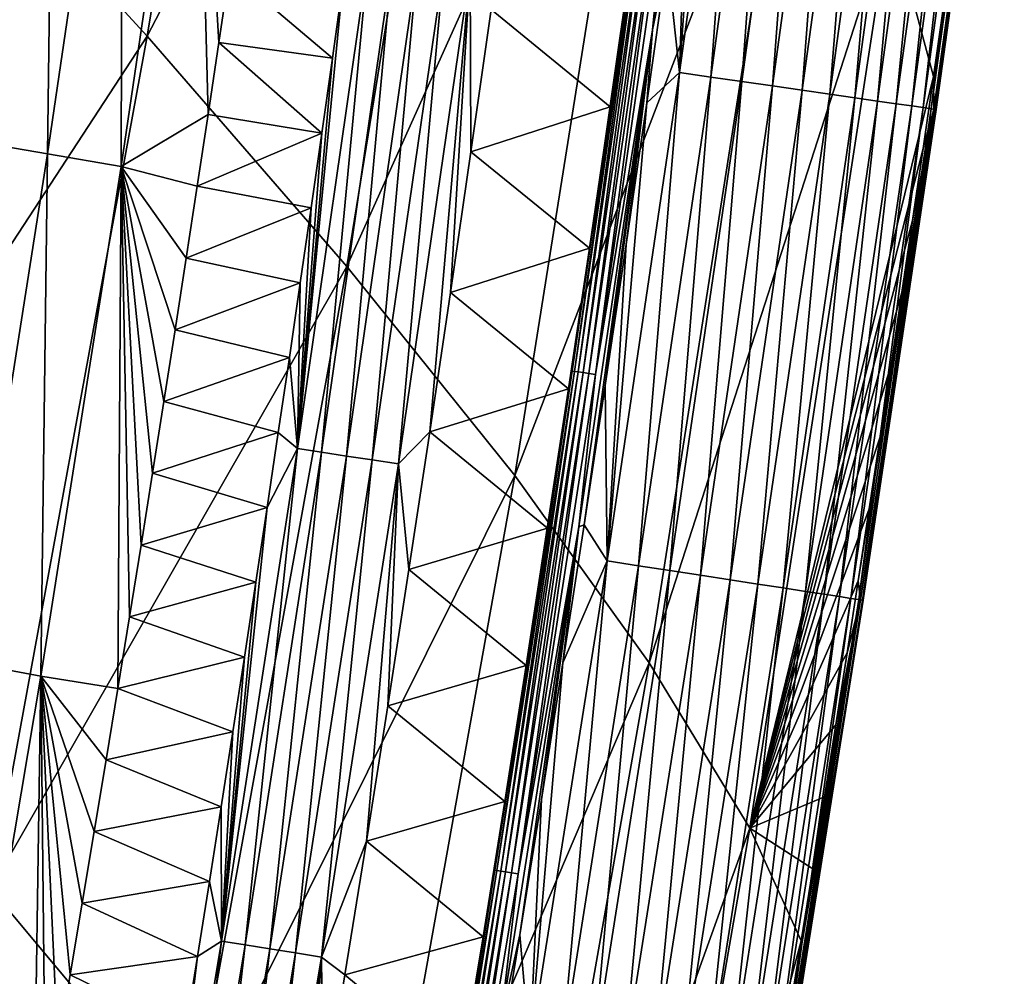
# Model space of a CAD drawing. Header units: millimetres. Extents: x -300 to 300, y -500 to 500.
# Tile 339 of 656: x 272 to 288, y -274 to -259. Entities that reach past the tile are written whole.
import ezdxf

# ---------------------------------------------------------------- set-up
doc = ezdxf.new("R2010")
doc.units = ezdxf.units.MM
doc.header["$LTSCALE"] = 81.481481
for name, color, linetype in [('19', 7, 'CONTINUOUS'), ('23', 7, 'CONTINUOUS'), ('26', 7, 'CONTINUOUS'), ('27', 7, 'CONTINUOUS'), ('29', 7, 'CONTINUOUS'), ('30', 7, 'CONTINUOUS'), ('32', 7, 'CONTINUOUS')]:
    doc.layers.add(name, color=color, linetype=linetype)

msp = doc.modelspace()

# ---------------------------------------------------------------- linework, layer by layer
at = {"layer": '19', "color": 7, "linetype": 'CONTINUOUS'}
for points in [[(274.387, -259.675, 27.736), (276.627, -246, 27.623), (270.822, -255.791, 31.642), (274.387, -259.675, 27.736)], [(274.387, -259.675, 27.736), (279.709, -249.419, 23.516), (276.627, -246, 27.623), (274.387, -259.675, 27.736)], [(277.475, -263.238, 23.614), (279.709, -249.419, 23.516), (274.387, -259.675, 27.736), (277.475, -263.238, 23.614)], [(277.475, -263.238, 23.614), (282.29, -252.532, 19.188), (279.709, -249.419, 23.516), (277.475, -263.238, 23.614)], [(280.069, -266.473, 19.27), (282.29, -252.532, 19.188), (277.475, -263.238, 23.614), (280.069, -266.473, 19.27)], [(280.069, -266.473, 19.27), (284.351, -255.33, 14.636), (282.29, -252.532, 19.188), (280.069, -266.473, 19.27)], [(282.151, -269.372, 14.697), (284.351, -255.33, 14.636), (280.069, -266.473, 19.27), (282.151, -269.372, 14.697)], [(282.151, -269.372, 14.697), (285.876, -257.805, 9.852), (284.351, -255.33, 14.636), (282.151, -269.372, 14.697)], [(268.397, -268.832, 31.773), (274.387, -259.675, 27.736), (270.822, -255.791, 31.642), (268.397, -268.832, 31.773)], [(283.704, -271.927, 9.891), (285.876, -257.805, 9.852), (282.151, -269.372, 14.697), (283.704, -271.927, 9.891)], [(285.876, -257.805, 9.852), (283.704, -271.927, 9.891), (286.545, -260.297, 6.067), (285.876, -257.805, 9.852)], [(286.705, -259.181, 6.061), (285.876, -257.805, 9.852), (286.545, -260.297, 6.067), (286.705, -259.181, 6.061)], [(271.96, -272.868, 27.854), (274.387, -259.675, 27.736), (268.397, -268.832, 31.773), (271.96, -272.868, 27.854)], [(271.96, -272.868, 27.854), (277.475, -263.238, 23.614), (274.387, -259.675, 27.736), (271.96, -272.868, 27.854)], [(286.545, -260.297, 6.067), (283.704, -271.927, 9.891), (286.384, -261.412, 6.073), (286.545, -260.297, 6.067)], [(286.384, -261.412, 6.073), (283.704, -271.927, 9.891), (286.221, -262.527, 6.079), (286.384, -261.412, 6.073)], [(286.221, -262.527, 6.079), (283.704, -271.927, 9.891), (286.056, -263.642, 6.084), (286.221, -262.527, 6.079)], [(275.053, -276.563, 23.716), (277.475, -263.238, 23.614), (271.96, -272.868, 27.854), (275.053, -276.563, 23.716)], [(275.053, -276.563, 23.716), (280.069, -266.473, 19.27), (277.475, -263.238, 23.614), (275.053, -276.563, 23.716)], [(286.056, -263.642, 6.084), (283.704, -271.927, 9.891), (285.89, -264.757, 6.09), (286.056, -263.642, 6.084)], [(285.89, -264.757, 6.09), (283.704, -271.927, 9.891), (285.722, -265.872, 6.096), (285.89, -264.757, 6.09)], [(285.722, -265.872, 6.096), (283.704, -271.927, 9.891), (285.553, -266.987, 6.102), (285.722, -265.872, 6.096)], [(277.659, -279.91, 19.354), (280.069, -266.473, 19.27), (275.053, -276.563, 23.716), (277.659, -279.91, 19.354)], [(277.659, -279.91, 19.354), (282.151, -269.372, 14.697), (280.069, -266.473, 19.27), (277.659, -279.91, 19.354)], [(285.553, -266.987, 6.102), (283.704, -271.927, 9.891), (285.382, -268.101, 6.108), (285.553, -266.987, 6.102)], [(285.382, -268.101, 6.108), (283.704, -271.927, 9.891), (285.209, -269.215, 6.114), (285.382, -268.101, 6.108)], [(285.209, -269.215, 6.114), (283.704, -271.927, 9.891), (285.034, -270.329, 6.12), (285.209, -269.215, 6.114)], [(279.761, -282.899, 14.761), (282.151, -269.372, 14.697), (277.659, -279.91, 19.354), (279.761, -282.899, 14.761)], [(279.761, -282.899, 14.761), (283.704, -271.927, 9.891), (282.151, -269.372, 14.697), (279.761, -282.899, 14.761)], [(285.034, -270.329, 6.12), (283.704, -271.927, 9.891), (284.858, -271.443, 6.126), (285.034, -270.329, 6.12)], [(284.858, -271.443, 6.126), (283.704, -271.927, 9.891), (284.68, -272.557, 6.132), (284.858, -271.443, 6.126)], [(281.342, -285.523, 9.932), (283.704, -271.927, 9.891), (279.761, -282.899, 14.761), (281.342, -285.523, 9.932)], [(283.704, -271.927, 9.891), (281.342, -285.523, 9.932), (284.501, -273.671, 6.138), (283.704, -271.927, 9.891)], [(284.68, -272.557, 6.132), (283.704, -271.927, 9.891), (284.501, -273.671, 6.138), (284.68, -272.557, 6.132)], [(269.342, -285.586, 27.976), (275.053, -276.563, 23.716), (271.96, -272.868, 27.854), (269.342, -285.586, 27.976)], [(284.501, -273.671, 6.138), (281.342, -285.523, 9.932), (284.319, -274.784, 6.144), (284.501, -273.671, 6.138)]]:
    msp.add_3dface(points, dxfattribs=at)
at = {"layer": '23', "color": 7, "linetype": 'CONTINUOUS'}
for points in [[(275.493, -259.775, 2.512), (275.658, -258.663, 2.509), (277.25, -260.014, 1.245), (275.493, -259.775, 2.512)], [(277.25, -260.014, 1.245), (275.658, -258.663, 2.509), (277.412, -258.855, 1.247), (277.25, -260.014, 1.245)], [(275.326, -260.886, 2.516), (275.493, -259.775, 2.512), (277.086, -261.173, 1.244), (275.326, -260.886, 2.516)], [(277.086, -261.173, 1.244), (275.493, -259.775, 2.512), (277.25, -260.014, 1.245), (277.086, -261.173, 1.244)], [(275.158, -261.997, 2.519), (275.326, -260.886, 2.516), (277.086, -261.173, 1.244), (275.158, -261.997, 2.519)], [(276.921, -262.331, 1.242), (275.158, -261.997, 2.519), (277.086, -261.173, 1.244), (276.921, -262.331, 1.242)], [(274.988, -263.107, 2.522), (275.158, -261.997, 2.519), (276.921, -262.331, 1.242), (274.988, -263.107, 2.522)], [(276.753, -263.49, 1.24), (274.988, -263.107, 2.522), (276.921, -262.331, 1.242), (276.753, -263.49, 1.24)], [(274.816, -264.218, 2.526), (274.988, -263.107, 2.522), (276.753, -263.49, 1.24), (274.816, -264.218, 2.526)], [(276.584, -264.648, 1.239), (274.816, -264.218, 2.526), (276.753, -263.49, 1.24), (276.584, -264.648, 1.239)], [(274.643, -265.328, 2.529), (274.816, -264.218, 2.526), (276.584, -264.648, 1.239), (274.643, -265.328, 2.529)], [(276.413, -265.807, 1.237), (274.643, -265.328, 2.529), (276.584, -264.648, 1.239), (276.413, -265.807, 1.237)], [(274.468, -266.437, 2.532), (274.643, -265.328, 2.529), (276.413, -265.807, 1.237), (274.468, -266.437, 2.532)], [(276.24, -266.965, 1.235), (274.468, -266.437, 2.532), (276.413, -265.807, 1.237), (276.24, -266.965, 1.235)], [(274.291, -267.547, 2.535), (274.468, -266.437, 2.532), (276.24, -266.965, 1.235), (274.291, -267.547, 2.535)], [(276.066, -268.123, 1.233), (274.291, -267.547, 2.535), (276.24, -266.965, 1.235), (276.066, -268.123, 1.233)], [(274.113, -268.656, 2.538), (274.291, -267.547, 2.535), (276.066, -268.123, 1.233), (274.113, -268.656, 2.538)], [(275.889, -269.281, 1.232), (274.113, -268.656, 2.538), (276.066, -268.123, 1.233), (275.889, -269.281, 1.232)], [(273.932, -269.765, 2.542), (274.113, -268.656, 2.538), (275.889, -269.281, 1.232), (273.932, -269.765, 2.542)], [(275.711, -270.439, 1.23), (273.932, -269.765, 2.542), (275.889, -269.281, 1.232), (275.711, -270.439, 1.23)], [(273.75, -270.873, 2.545), (273.932, -269.765, 2.542), (275.711, -270.439, 1.23), (273.75, -270.873, 2.545)], [(275.531, -271.597, 1.228), (273.75, -270.873, 2.545), (275.711, -270.439, 1.23), (275.531, -271.597, 1.228)], [(273.567, -271.981, 2.548), (273.75, -270.873, 2.545), (275.531, -271.597, 1.228), (273.567, -271.981, 2.548)], [(275.348, -272.755, 1.226), (273.567, -271.981, 2.548), (275.531, -271.597, 1.228), (275.348, -272.755, 1.226)], [(273.381, -273.089, 2.551), (273.567, -271.981, 2.548), (275.348, -272.755, 1.226), (273.381, -273.089, 2.551)], [(275.164, -273.913, 1.225), (273.381, -273.089, 2.551), (275.348, -272.755, 1.226), (275.164, -273.913, 1.225)], [(273.194, -274.197, 2.555), (273.381, -273.089, 2.551), (275.164, -273.913, 1.225), (273.194, -274.197, 2.555)], [(274.978, -275.07, 1.223), (273.194, -274.197, 2.555), (275.164, -273.913, 1.225), (274.978, -275.07, 1.223)], [(273.005, -275.304, 2.558), (273.194, -274.197, 2.555), (274.978, -275.07, 1.223), (273.005, -275.304, 2.558)]]:
    msp.add_3dface(points, dxfattribs=at)
at = {"layer": '26', "color": 7, "linetype": 'CONTINUOUS'}
for points in [[(272.947, -253.433, 5.633), (271.787, -261.314, 5.624), (271.981, -253.273, 6.857), (272.947, -253.433, 5.633)], [(272.947, -253.433, 5.633), (272.845, -261.497, 4.492), (271.787, -261.314, 5.624), (272.947, -253.433, 5.633)], [(274.005, -253.605, 4.49), (272.845, -261.497, 4.492), (272.947, -253.433, 5.633), (274.005, -253.605, 4.49)], [(274.005, -253.605, 4.49), (273.983, -261.693, 3.45), (272.845, -261.497, 4.492), (274.005, -253.605, 4.49)], [(275.145, -253.789, 3.437), (273.983, -261.693, 3.45), (274.005, -253.605, 4.49), (275.145, -253.789, 3.437)], [(275.145, -253.789, 3.437), (275.326, -260.886, 2.516), (273.983, -261.693, 3.45), (275.145, -253.789, 3.437)], [(275.658, -258.663, 2.509), (275.493, -259.775, 2.512), (275.145, -253.789, 3.437), (275.658, -258.663, 2.509)], [(275.493, -259.775, 2.512), (275.326, -260.886, 2.516), (275.145, -253.789, 3.437), (275.493, -259.775, 2.512)], [(275.326, -260.886, 2.516), (275.158, -261.997, 2.519), (273.983, -261.693, 3.45), (275.326, -260.886, 2.516)], [(272.845, -261.497, 4.492), (271.605, -269.366, 4.492), (271.787, -261.314, 5.624), (272.845, -261.497, 4.492)], [(272.845, -261.497, 4.492), (272.742, -269.575, 3.462), (271.605, -269.366, 4.492), (272.845, -261.497, 4.492)], [(273.983, -261.693, 3.45), (272.742, -269.575, 3.462), (272.845, -261.497, 4.492), (273.983, -261.693, 3.45)], [(273.983, -261.693, 3.45), (273.932, -269.765, 2.542), (272.742, -269.575, 3.462), (273.983, -261.693, 3.45)], [(274.113, -268.656, 2.538), (273.932, -269.765, 2.542), (273.983, -261.693, 3.45), (274.113, -268.656, 2.538)], [(275.158, -261.997, 2.519), (274.988, -263.107, 2.522), (273.983, -261.693, 3.45), (275.158, -261.997, 2.519)], [(274.988, -263.107, 2.522), (274.816, -264.218, 2.526), (273.983, -261.693, 3.45), (274.988, -263.107, 2.522)], [(274.816, -264.218, 2.526), (274.643, -265.328, 2.529), (273.983, -261.693, 3.45), (274.816, -264.218, 2.526)], [(274.643, -265.328, 2.529), (274.468, -266.437, 2.532), (273.983, -261.693, 3.45), (274.643, -265.328, 2.529)], [(274.468, -266.437, 2.532), (274.291, -267.547, 2.535), (273.983, -261.693, 3.45), (274.468, -266.437, 2.532)], [(274.291, -267.547, 2.535), (274.113, -268.656, 2.538), (273.983, -261.693, 3.45), (274.291, -267.547, 2.535)], [(272.742, -269.575, 3.462), (271.413, -277.431, 3.473), (271.605, -269.366, 4.492), (272.742, -269.575, 3.462)], [(272.742, -269.575, 3.462), (272.621, -277.517, 2.564), (271.413, -277.431, 3.473), (272.742, -269.575, 3.462)], [(272.814, -276.41, 2.561), (272.621, -277.517, 2.564), (272.742, -269.575, 3.462), (272.814, -276.41, 2.561)], [(273.932, -269.765, 2.542), (273.75, -270.873, 2.545), (272.742, -269.575, 3.462), (273.932, -269.765, 2.542)], [(273.75, -270.873, 2.545), (273.567, -271.981, 2.548), (272.742, -269.575, 3.462), (273.75, -270.873, 2.545)], [(273.567, -271.981, 2.548), (273.381, -273.089, 2.551), (272.742, -269.575, 3.462), (273.567, -271.981, 2.548)], [(273.381, -273.089, 2.551), (273.194, -274.197, 2.555), (272.742, -269.575, 3.462), (273.381, -273.089, 2.551)], [(273.194, -274.197, 2.555), (273.005, -275.304, 2.558), (272.742, -269.575, 3.462), (273.194, -274.197, 2.555)], [(273.005, -275.304, 2.558), (272.814, -276.41, 2.561), (272.742, -269.575, 3.462), (273.005, -275.304, 2.558)]]:
    msp.add_3dface(points, dxfattribs=at)
at = {"layer": '27', "color": 7, "linetype": 'CONTINUOUS'}
for points in [[(282.617, -260.238, 0.099), (283.06, -253.929, 0.031), (283.663, -252.678, 0.098), (282.617, -260.238, 0.099)], [(282.617, -260.238, 0.099), (283.663, -252.678, 0.098), (283.101, -260.308, 0.223), (282.617, -260.238, 0.099)], [(283.101, -260.308, 0.223), (283.663, -252.678, 0.098), (284.145, -252.743, 0.221), (283.101, -260.308, 0.223)], [(283.101, -260.308, 0.223), (284.145, -252.743, 0.221), (283.584, -260.377, 0.402), (283.101, -260.308, 0.223)], [(283.584, -260.377, 0.402), (284.145, -252.743, 0.221), (284.627, -252.808, 0.399), (283.584, -260.377, 0.402)], [(283.584, -260.377, 0.402), (284.627, -252.808, 0.399), (284.058, -260.445, 0.638), (283.584, -260.377, 0.402)], [(284.058, -260.445, 0.638), (284.627, -252.808, 0.399), (285.1, -252.871, 0.633), (284.058, -260.445, 0.638)], [(284.058, -260.445, 0.638), (285.1, -252.871, 0.633), (284.514, -260.511, 0.93), (284.058, -260.445, 0.638)], [(284.514, -260.511, 0.93), (285.1, -252.871, 0.633), (285.555, -252.932, 0.923), (284.514, -260.511, 0.93)], [(284.514, -260.511, 0.93), (285.555, -252.932, 0.923), (284.942, -260.572, 1.276), (284.514, -260.511, 0.93)], [(284.942, -260.572, 1.276), (285.555, -252.932, 0.923), (285.982, -252.99, 1.266), (284.942, -260.572, 1.276)], [(284.942, -260.572, 1.276), (285.982, -252.99, 1.266), (285.332, -260.628, 1.672), (284.942, -260.572, 1.276)], [(285.332, -260.628, 1.672), (285.982, -252.99, 1.266), (286.372, -253.042, 1.658), (285.332, -260.628, 1.672)], [(285.332, -260.628, 1.672), (286.372, -253.042, 1.658), (285.678, -260.678, 2.11), (285.332, -260.628, 1.672)], [(285.678, -260.678, 2.11), (286.372, -253.042, 1.658), (286.718, -253.088, 2.093), (285.678, -260.678, 2.11)], [(285.678, -260.678, 2.11), (286.718, -253.088, 2.093), (285.971, -260.72, 2.583), (285.678, -260.678, 2.11)], [(285.971, -260.72, 2.583), (286.718, -253.088, 2.093), (287.013, -253.128, 2.562), (285.971, -260.72, 2.583)], [(285.971, -260.72, 2.583), (287.013, -253.128, 2.562), (286.209, -260.754, 3.081), (285.971, -260.72, 2.583)], [(286.209, -260.754, 3.081), (287.013, -253.128, 2.562), (287.252, -253.16, 3.056), (286.209, -260.754, 3.081)], [(286.209, -260.754, 3.081), (287.252, -253.16, 3.056), (286.388, -260.78, 3.594), (286.209, -260.754, 3.081)], [(286.388, -260.78, 3.594), (287.252, -253.16, 3.056), (287.434, -253.184, 3.566), (286.388, -260.78, 3.594)], [(286.388, -260.78, 3.594), (287.434, -253.184, 3.566), (286.51, -260.797, 4.113), (286.388, -260.78, 3.594)], [(286.51, -260.797, 4.113), (287.434, -253.184, 3.566), (287.558, -253.201, 4.081), (286.51, -260.797, 4.113)], [(286.51, -260.797, 4.113), (287.558, -253.201, 4.081), (286.574, -260.806, 4.627), (286.51, -260.797, 4.113)], [(286.705, -259.181, 6.061), (286.545, -260.297, 6.067), (287.609, -253.208, 5.575), (286.705, -259.181, 6.061)], [(287.609, -253.208, 5.575), (286.545, -260.297, 6.067), (286.551, -260.803, 5.613), (287.609, -253.208, 5.575)], [(287.609, -253.208, 5.575), (286.551, -260.803, 5.613), (287.641, -253.212, 5.093), (287.609, -253.208, 5.575)], [(286.551, -260.803, 5.613), (286.587, -260.808, 5.13), (287.641, -253.212, 5.093), (286.551, -260.803, 5.613)], [(286.574, -260.806, 4.627), (287.558, -253.201, 4.081), (287.626, -253.21, 4.593), (286.574, -260.806, 4.627)], [(286.574, -260.806, 4.627), (287.626, -253.21, 4.593), (286.587, -260.808, 5.13), (286.574, -260.806, 4.627)], [(286.587, -260.808, 5.13), (287.626, -253.21, 4.593), (287.641, -253.212, 5.093), (286.587, -260.808, 5.13)], [(282.745, -256.227, 0.031), (283.06, -253.929, 0.031), (282.617, -260.238, 0.099), (282.745, -256.227, 0.031)], [(282.429, -258.485, 0.031), (282.745, -256.227, 0.031), (282.617, -260.238, 0.099), (282.429, -258.485, 0.031)], [(282.112, -260.704, 0.031), (282.429, -258.485, 0.031), (282.617, -260.238, 0.099), (282.112, -260.704, 0.031)], [(281.5, -267.793, 0.099), (282.112, -260.704, 0.031), (282.617, -260.238, 0.099), (281.5, -267.793, 0.099)], [(281.5, -267.793, 0.099), (282.617, -260.238, 0.099), (281.984, -267.868, 0.225), (281.5, -267.793, 0.099)], [(281.984, -267.868, 0.225), (282.617, -260.238, 0.099), (283.101, -260.308, 0.223), (281.984, -267.868, 0.225)], [(281.984, -267.868, 0.225), (283.101, -260.308, 0.223), (282.469, -267.942, 0.406), (281.984, -267.868, 0.225)], [(282.469, -267.942, 0.406), (283.101, -260.308, 0.223), (283.584, -260.377, 0.402), (282.469, -267.942, 0.406)], [(282.469, -267.942, 0.406), (283.584, -260.377, 0.402), (282.944, -268.015, 0.643), (282.469, -267.942, 0.406)], [(282.944, -268.015, 0.643), (283.584, -260.377, 0.402), (284.058, -260.445, 0.638), (282.944, -268.015, 0.643)], [(286.545, -260.297, 6.067), (286.384, -261.412, 6.073), (286.551, -260.803, 5.613), (286.545, -260.297, 6.067)], [(282.944, -268.015, 0.643), (284.058, -260.445, 0.638), (283.401, -268.085, 0.938), (282.944, -268.015, 0.643)], [(283.401, -268.085, 0.938), (284.058, -260.445, 0.638), (284.514, -260.511, 0.93), (283.401, -268.085, 0.938)], [(283.401, -268.085, 0.938), (284.514, -260.511, 0.93), (283.829, -268.151, 1.287), (283.401, -268.085, 0.938)], [(283.829, -268.151, 1.287), (284.514, -260.511, 0.93), (284.942, -260.572, 1.276), (283.829, -268.151, 1.287)], [(281.793, -262.899, 0.031), (282.112, -260.704, 0.031), (281.5, -267.793, 0.099), (281.793, -262.899, 0.031)], [(283.829, -268.151, 1.287), (284.942, -260.572, 1.276), (284.22, -268.211, 1.686), (283.829, -268.151, 1.287)], [(284.22, -268.211, 1.686), (284.942, -260.572, 1.276), (285.332, -260.628, 1.672), (284.22, -268.211, 1.686)], [(284.22, -268.211, 1.686), (285.332, -260.628, 1.672), (284.565, -268.264, 2.128), (284.22, -268.211, 1.686)], [(284.565, -268.264, 2.128), (285.332, -260.628, 1.672), (285.678, -260.678, 2.11), (284.565, -268.264, 2.128)], [(284.565, -268.264, 2.128), (285.678, -260.678, 2.11), (284.857, -268.309, 2.605), (284.565, -268.264, 2.128)], [(284.857, -268.309, 2.605), (285.678, -260.678, 2.11), (285.971, -260.72, 2.583), (284.857, -268.309, 2.605)], [(284.857, -268.309, 2.605), (285.971, -260.72, 2.583), (285.093, -268.345, 3.107), (284.857, -268.309, 2.605)], [(285.093, -268.345, 3.107), (285.971, -260.72, 2.583), (286.209, -260.754, 3.081), (285.093, -268.345, 3.107)], [(285.093, -268.345, 3.107), (286.209, -260.754, 3.081), (285.27, -268.372, 3.624), (285.093, -268.345, 3.107)], [(285.27, -268.372, 3.624), (286.209, -260.754, 3.081), (286.388, -260.78, 3.594), (285.27, -268.372, 3.624)], [(285.27, -268.372, 3.624), (286.388, -260.78, 3.594), (285.389, -268.39, 4.145), (285.27, -268.372, 3.624)], [(285.553, -266.987, 6.102), (285.382, -268.101, 6.108), (286.551, -260.803, 5.613), (285.553, -266.987, 6.102)], [(286.551, -260.803, 5.613), (285.382, -268.101, 6.108), (285.419, -268.395, 5.652), (286.551, -260.803, 5.613)], [(285.389, -268.39, 4.145), (286.388, -260.78, 3.594), (286.51, -260.797, 4.113), (285.389, -268.39, 4.145)], [(285.389, -268.39, 4.145), (286.51, -260.797, 4.113), (285.45, -268.4, 4.663), (285.389, -268.39, 4.145)], [(286.551, -260.803, 5.613), (285.419, -268.395, 5.652), (286.587, -260.808, 5.13), (286.551, -260.803, 5.613)], [(285.419, -268.395, 5.652), (285.459, -268.401, 5.167), (286.587, -260.808, 5.13), (285.419, -268.395, 5.652)], [(285.45, -268.4, 4.663), (286.51, -260.797, 4.113), (286.574, -260.806, 4.627), (285.45, -268.4, 4.663)], [(285.45, -268.4, 4.663), (286.574, -260.806, 4.627), (285.459, -268.401, 5.167), (285.45, -268.4, 4.663)], [(285.459, -268.401, 5.167), (286.574, -260.806, 4.627), (286.587, -260.808, 5.13), (285.459, -268.401, 5.167)], [(285.722, -265.872, 6.096), (285.553, -266.987, 6.102), (286.551, -260.803, 5.613), (285.722, -265.872, 6.096)], [(285.89, -264.757, 6.09), (285.722, -265.872, 6.096), (286.551, -260.803, 5.613), (285.89, -264.757, 6.09)], [(286.056, -263.642, 6.084), (285.89, -264.757, 6.09), (286.551, -260.803, 5.613), (286.056, -263.642, 6.084)], [(286.221, -262.527, 6.079), (286.056, -263.642, 6.084), (286.551, -260.803, 5.613), (286.221, -262.527, 6.079)], [(286.384, -261.412, 6.073), (286.221, -262.527, 6.079), (286.551, -260.803, 5.613), (286.384, -261.412, 6.073)], [(281.47, -265.077, 0.031), (281.793, -262.899, 0.031), (281.5, -267.793, 0.099), (281.47, -265.077, 0.031)], [(281.143, -267.233, 0.031), (281.47, -265.077, 0.031), (281.5, -267.793, 0.099), (281.143, -267.233, 0.031)], [(280.814, -269.368, 0.031), (281.143, -267.233, 0.031), (281.5, -267.793, 0.099), (280.814, -269.368, 0.031)], [(280.305, -275.342, 0.1), (280.814, -269.368, 0.031), (281.5, -267.793, 0.099), (280.305, -275.342, 0.1)], [(280.305, -275.342, 0.1), (281.5, -267.793, 0.099), (280.791, -275.422, 0.227), (280.305, -275.342, 0.1)], [(280.791, -275.422, 0.227), (281.5, -267.793, 0.099), (281.984, -267.868, 0.225), (280.791, -275.422, 0.227)], [(280.791, -275.422, 0.227), (281.984, -267.868, 0.225), (281.276, -275.502, 0.409), (280.791, -275.422, 0.227)], [(281.276, -275.502, 0.409), (281.984, -267.868, 0.225), (282.469, -267.942, 0.406), (281.276, -275.502, 0.409)], [(281.276, -275.502, 0.409), (282.469, -267.942, 0.406), (281.753, -275.58, 0.649), (281.276, -275.502, 0.409)], [(281.753, -275.58, 0.649), (282.469, -267.942, 0.406), (282.944, -268.015, 0.643), (281.753, -275.58, 0.649)], [(281.753, -275.58, 0.649), (282.944, -268.015, 0.643), (282.21, -275.655, 0.946), (281.753, -275.58, 0.649)], [(282.21, -275.655, 0.946), (282.944, -268.015, 0.643), (283.401, -268.085, 0.938), (282.21, -275.655, 0.946)], [(282.21, -275.655, 0.946), (283.401, -268.085, 0.938), (282.639, -275.725, 1.298), (282.21, -275.655, 0.946)], [(282.639, -275.725, 1.298), (283.401, -268.085, 0.938), (283.829, -268.151, 1.287), (282.639, -275.725, 1.298)], [(282.639, -275.725, 1.298), (283.829, -268.151, 1.287), (283.03, -275.79, 1.701), (282.639, -275.725, 1.298)], [(283.03, -275.79, 1.701), (283.829, -268.151, 1.287), (284.22, -268.211, 1.686), (283.03, -275.79, 1.701)], [(285.382, -268.101, 6.108), (285.209, -269.215, 6.114), (285.419, -268.395, 5.652), (285.382, -268.101, 6.108)], [(283.03, -275.79, 1.701), (284.22, -268.211, 1.686), (283.374, -275.846, 2.147), (283.03, -275.79, 1.701)], [(283.374, -275.846, 2.147), (284.22, -268.211, 1.686), (284.565, -268.264, 2.128), (283.374, -275.846, 2.147)], [(283.374, -275.846, 2.147), (284.565, -268.264, 2.128), (283.665, -275.894, 2.628), (283.374, -275.846, 2.147)], [(283.665, -275.894, 2.628), (284.565, -268.264, 2.128), (284.857, -268.309, 2.605), (283.665, -275.894, 2.628)], [(283.665, -275.894, 2.628), (284.857, -268.309, 2.605), (283.899, -275.932, 3.133), (283.665, -275.894, 2.628)], [(283.899, -275.932, 3.133), (284.857, -268.309, 2.605), (285.093, -268.345, 3.107), (283.899, -275.932, 3.133)], [(283.899, -275.932, 3.133), (285.093, -268.345, 3.107), (284.074, -275.961, 3.654), (283.899, -275.932, 3.133)], [(284.074, -275.961, 3.654), (285.093, -268.345, 3.107), (285.27, -268.372, 3.624), (284.074, -275.961, 3.654)], [(284.074, -275.961, 3.654), (285.27, -268.372, 3.624), (284.189, -275.98, 4.179), (284.074, -275.961, 3.654)], [(284.319, -274.784, 6.144), (284.136, -275.897, 6.15), (285.419, -268.395, 5.652), (284.319, -274.784, 6.144)], [(285.419, -268.395, 5.652), (284.136, -275.897, 6.15), (284.209, -275.983, 5.692), (285.419, -268.395, 5.652)], [(284.189, -275.98, 4.179), (285.27, -268.372, 3.624), (285.389, -268.39, 4.145), (284.189, -275.98, 4.179)], [(284.189, -275.98, 4.179), (285.389, -268.39, 4.145), (284.247, -275.989, 4.699), (284.189, -275.98, 4.179)], [(285.419, -268.395, 5.652), (284.209, -275.983, 5.692), (285.459, -268.401, 5.167), (285.419, -268.395, 5.652)], [(284.209, -275.983, 5.692), (284.252, -275.99, 5.206), (285.459, -268.401, 5.167), (284.209, -275.983, 5.692)], [(284.247, -275.989, 4.699), (285.389, -268.39, 4.145), (285.45, -268.4, 4.663), (284.247, -275.989, 4.699)], [(284.247, -275.989, 4.699), (285.45, -268.4, 4.663), (284.252, -275.99, 5.206), (284.247, -275.989, 4.699)], [(284.252, -275.99, 5.206), (285.45, -268.4, 4.663), (285.459, -268.401, 5.167), (284.252, -275.99, 5.206)], [(284.501, -273.671, 6.138), (284.319, -274.784, 6.144), (285.419, -268.395, 5.652), (284.501, -273.671, 6.138)], [(284.68, -272.557, 6.132), (284.501, -273.671, 6.138), (285.419, -268.395, 5.652), (284.68, -272.557, 6.132)], [(284.858, -271.443, 6.126), (284.68, -272.557, 6.132), (285.419, -268.395, 5.652), (284.858, -271.443, 6.126)], [(285.034, -270.329, 6.12), (284.858, -271.443, 6.126), (285.419, -268.395, 5.652), (285.034, -270.329, 6.12)], [(285.209, -269.215, 6.114), (285.034, -270.329, 6.12), (285.419, -268.395, 5.652), (285.209, -269.215, 6.114)], [(280.482, -271.482, 0.031), (280.814, -269.368, 0.031), (280.305, -275.342, 0.1), (280.482, -271.482, 0.031)], [(280.146, -273.576, 0.031), (280.482, -271.482, 0.031), (280.305, -275.342, 0.1), (280.146, -273.576, 0.031)], [(279.807, -275.65, 0.031), (280.146, -273.576, 0.031), (280.305, -275.342, 0.1), (279.807, -275.65, 0.031)]]:
    msp.add_3dface(points, dxfattribs=at)
at = {"layer": '29', "color": 7, "linetype": 'CONTINUOUS'}
for points in [[(281.543, -260.766, 0.5), (279.706, -259.264, 0.5), (281.859, -258.551, 0.5), (281.543, -260.766, 0.5)], [(279.392, -261.463, 0.5), (279.706, -259.264, 0.5), (281.543, -260.766, 0.5), (279.392, -261.463, 0.5)], [(281.224, -262.956, 0.5), (279.392, -261.463, 0.5), (281.543, -260.766, 0.5), (281.224, -262.956, 0.5)], [(279.075, -263.64, 0.5), (279.392, -261.463, 0.5), (281.224, -262.956, 0.5), (279.075, -263.64, 0.5)], [(280.9, -265.133, 0.5), (279.075, -263.64, 0.5), (281.224, -262.956, 0.5), (280.9, -265.133, 0.5)], [(278.754, -265.794, 0.5), (279.075, -263.64, 0.5), (280.9, -265.133, 0.5), (278.754, -265.794, 0.5)], [(280.574, -267.288, 0.5), (278.754, -265.794, 0.5), (280.9, -265.133, 0.5), (280.574, -267.288, 0.5)], [(278.431, -267.926, 0.5), (278.754, -265.794, 0.5), (280.574, -267.288, 0.5), (278.431, -267.926, 0.5)], [(280.245, -269.412, 0.5), (278.431, -267.926, 0.5), (280.574, -267.288, 0.5), (280.245, -269.412, 0.5)], [(278.105, -270.037, 0.5), (278.431, -267.926, 0.5), (280.245, -269.412, 0.5), (278.105, -270.037, 0.5)], [(279.914, -271.517, 0.5), (278.105, -270.037, 0.5), (280.245, -269.412, 0.5), (279.914, -271.517, 0.5)], [(277.776, -272.127, 0.5), (278.105, -270.037, 0.5), (279.914, -271.517, 0.5), (277.776, -272.127, 0.5)], [(279.579, -273.608, 0.5), (277.776, -272.127, 0.5), (279.914, -271.517, 0.5), (279.579, -273.608, 0.5)], [(277.444, -274.197, 0.5), (277.776, -272.127, 0.5), (279.579, -273.608, 0.5), (277.444, -274.197, 0.5)], [(279.239, -275.687, 0.5), (277.444, -274.197, 0.5), (279.579, -273.608, 0.5), (279.239, -275.687, 0.5)], [(277.108, -276.248, 0.5), (277.444, -274.197, 0.5), (279.239, -275.687, 0.5), (277.108, -276.248, 0.5)]]:
    msp.add_3dface(points, dxfattribs=at)
at = {"layer": '30', "color": 7, "linetype": 'CONTINUOUS'}
for points in [[(282.429, -258.485, 0.031), (282.199, -259.575, 0.028), (283.262, -251.874, 0.028), (282.429, -258.485, 0.031)], [(282.199, -259.575, 0.028), (282.437, -257.172, 0.042), (283.262, -251.874, 0.028), (282.199, -259.575, 0.028)], [(280.957, -264.855, 0.404), (281.859, -258.551, 0.5), (282.075, -257.122, 0.404), (280.957, -264.855, 0.404)], [(280.957, -264.855, 0.404), (282.075, -257.122, 0.404), (280.992, -264.86, 0.307), (280.957, -264.855, 0.404)], [(280.992, -264.86, 0.307), (282.075, -257.122, 0.404), (282.111, -257.126, 0.307), (280.992, -264.86, 0.307)], [(280.992, -264.86, 0.307), (282.111, -257.126, 0.307), (281.049, -264.869, 0.216), (280.992, -264.86, 0.307)], [(281.049, -264.869, 0.216), (282.111, -257.126, 0.307), (282.168, -257.134, 0.216), (281.049, -264.869, 0.216)], [(281.049, -264.869, 0.216), (282.168, -257.134, 0.216), (281.126, -264.88, 0.138), (281.049, -264.869, 0.216)], [(281.126, -264.88, 0.138), (282.168, -257.134, 0.216), (282.245, -257.145, 0.138), (281.126, -264.88, 0.138)], [(281.126, -264.88, 0.138), (282.245, -257.145, 0.138), (281.218, -264.894, 0.079), (281.126, -264.88, 0.138)], [(281.218, -264.894, 0.079), (282.245, -257.145, 0.138), (282.337, -257.158, 0.079), (281.218, -264.894, 0.079)], [(281.218, -264.894, 0.079), (282.337, -257.158, 0.079), (281.318, -264.909, 0.042), (281.218, -264.894, 0.079)], [(281.318, -264.909, 0.042), (282.337, -257.158, 0.079), (282.437, -257.172, 0.042), (281.318, -264.909, 0.042)], [(281.318, -264.909, 0.042), (282.437, -257.172, 0.042), (282.199, -259.575, 0.028), (281.318, -264.909, 0.042)], [(281.543, -260.766, 0.5), (281.859, -258.551, 0.5), (280.957, -264.855, 0.404), (281.543, -260.766, 0.5)], [(282.429, -258.485, 0.031), (282.112, -260.704, 0.031), (282.199, -259.575, 0.028), (282.429, -258.485, 0.031)], [(281.143, -267.233, 0.031), (281.063, -267.265, 0.028), (282.199, -259.575, 0.028), (281.143, -267.233, 0.031)], [(281.063, -267.265, 0.028), (281.318, -264.909, 0.042), (282.199, -259.575, 0.028), (281.063, -267.265, 0.028)], [(281.47, -265.077, 0.031), (281.143, -267.233, 0.031), (282.199, -259.575, 0.028), (281.47, -265.077, 0.031)], [(281.793, -262.899, 0.031), (281.47, -265.077, 0.031), (282.199, -259.575, 0.028), (281.793, -262.899, 0.031)], [(282.112, -260.704, 0.031), (281.793, -262.899, 0.031), (282.199, -259.575, 0.028), (282.112, -260.704, 0.031)], [(281.224, -262.956, 0.5), (281.543, -260.766, 0.5), (280.957, -264.855, 0.404), (281.224, -262.956, 0.5)], [(280.9, -265.133, 0.5), (281.224, -262.956, 0.5), (280.957, -264.855, 0.404), (280.9, -265.133, 0.5)], [(279.76, -272.576, 0.404), (280.9, -265.133, 0.5), (280.957, -264.855, 0.404), (279.76, -272.576, 0.404)], [(279.76, -272.576, 0.404), (280.957, -264.855, 0.404), (279.795, -272.582, 0.307), (279.76, -272.576, 0.404)], [(279.795, -272.582, 0.307), (280.957, -264.855, 0.404), (280.992, -264.86, 0.307), (279.795, -272.582, 0.307)], [(279.795, -272.582, 0.307), (280.992, -264.86, 0.307), (279.852, -272.591, 0.216), (279.795, -272.582, 0.307)], [(279.852, -272.591, 0.216), (280.992, -264.86, 0.307), (281.049, -264.869, 0.216), (279.852, -272.591, 0.216)], [(279.852, -272.591, 0.216), (281.049, -264.869, 0.216), (279.929, -272.603, 0.138), (279.852, -272.591, 0.216)], [(279.929, -272.603, 0.138), (281.049, -264.869, 0.216), (281.126, -264.88, 0.138), (279.929, -272.603, 0.138)], [(279.929, -272.603, 0.138), (281.126, -264.88, 0.138), (280.021, -272.618, 0.079), (279.929, -272.603, 0.138)], [(280.021, -272.618, 0.079), (281.126, -264.88, 0.138), (281.218, -264.894, 0.079), (280.021, -272.618, 0.079)], [(280.021, -272.618, 0.079), (281.218, -264.894, 0.079), (280.12, -272.634, 0.042), (280.021, -272.618, 0.079)], [(280.12, -272.634, 0.042), (281.218, -264.894, 0.079), (281.318, -264.909, 0.042), (280.12, -272.634, 0.042)], [(280.12, -272.634, 0.042), (281.318, -264.909, 0.042), (281.063, -267.265, 0.028), (280.12, -272.634, 0.042)], [(280.574, -267.288, 0.5), (280.9, -265.133, 0.5), (279.76, -272.576, 0.404), (280.574, -267.288, 0.5)], [(281.143, -267.233, 0.031), (280.814, -269.368, 0.031), (281.063, -267.265, 0.028), (281.143, -267.233, 0.031)], [(280.245, -269.412, 0.5), (280.574, -267.288, 0.5), (279.76, -272.576, 0.404), (280.245, -269.412, 0.5)], [(280.146, -273.576, 0.031), (279.848, -274.943, 0.028), (281.063, -267.265, 0.028), (280.146, -273.576, 0.031)], [(279.848, -274.943, 0.028), (280.12, -272.634, 0.042), (281.063, -267.265, 0.028), (279.848, -274.943, 0.028)], [(280.482, -271.482, 0.031), (280.146, -273.576, 0.031), (281.063, -267.265, 0.028), (280.482, -271.482, 0.031)], [(280.814, -269.368, 0.031), (280.482, -271.482, 0.031), (281.063, -267.265, 0.028), (280.814, -269.368, 0.031)], [(279.914, -271.517, 0.5), (280.245, -269.412, 0.5), (279.76, -272.576, 0.404), (279.914, -271.517, 0.5)], [(279.579, -273.608, 0.5), (279.914, -271.517, 0.5), (279.76, -272.576, 0.404), (279.579, -273.608, 0.5)], [(278.48, -280.283, 0.404), (279.579, -273.608, 0.5), (279.76, -272.576, 0.404), (278.48, -280.283, 0.404)], [(278.48, -280.283, 0.404), (279.76, -272.576, 0.404), (278.515, -280.289, 0.307), (278.48, -280.283, 0.404)], [(278.515, -280.289, 0.307), (279.76, -272.576, 0.404), (279.795, -272.582, 0.307), (278.515, -280.289, 0.307)], [(278.515, -280.289, 0.307), (279.795, -272.582, 0.307), (278.572, -280.299, 0.216), (278.515, -280.289, 0.307)], [(278.572, -280.299, 0.216), (279.795, -272.582, 0.307), (279.852, -272.591, 0.216), (278.572, -280.299, 0.216)], [(278.572, -280.299, 0.216), (279.852, -272.591, 0.216), (278.649, -280.312, 0.138), (278.572, -280.299, 0.216)], [(278.649, -280.312, 0.138), (279.852, -272.591, 0.216), (279.929, -272.603, 0.138), (278.649, -280.312, 0.138)], [(278.649, -280.312, 0.138), (279.929, -272.603, 0.138), (278.74, -280.328, 0.079), (278.649, -280.312, 0.138)], [(278.74, -280.328, 0.079), (279.929, -272.603, 0.138), (280.021, -272.618, 0.079), (278.74, -280.328, 0.079)], [(278.74, -280.328, 0.079), (280.021, -272.618, 0.079), (278.84, -280.345, 0.042), (278.74, -280.328, 0.079)], [(278.84, -280.345, 0.042), (280.021, -272.618, 0.079), (280.12, -272.634, 0.042), (278.84, -280.345, 0.042)], [(278.84, -280.345, 0.042), (280.12, -272.634, 0.042), (279.848, -274.943, 0.028), (278.84, -280.345, 0.042)], [(279.239, -275.687, 0.5), (279.579, -273.608, 0.5), (278.48, -280.283, 0.404), (279.239, -275.687, 0.5)], [(280.146, -273.576, 0.031), (279.807, -275.65, 0.031), (279.848, -274.943, 0.028), (280.146, -273.576, 0.031)]]:
    msp.add_3dface(points, dxfattribs=at)
at = {"layer": '32', "color": 7, "linetype": 'CONTINUOUS'}
for points in [[(276.711, -266.056, 1.025), (277.412, -258.855, 1.247), (277.808, -258.426, 1.034), (276.711, -266.056, 1.025)], [(276.711, -266.056, 1.025), (277.808, -258.426, 1.034), (277.079, -266.112, 0.838), (276.711, -266.056, 1.025)], [(277.079, -266.112, 0.838), (277.808, -258.426, 1.034), (278.178, -258.478, 0.844), (277.079, -266.112, 0.838)], [(277.079, -266.112, 0.838), (278.178, -258.478, 0.844), (277.465, -266.17, 0.69), (277.079, -266.112, 0.838)], [(277.465, -266.17, 0.69), (278.178, -258.478, 0.844), (278.568, -258.533, 0.693), (277.465, -266.17, 0.69)], [(277.465, -266.17, 0.69), (278.568, -258.533, 0.693), (277.865, -266.23, 0.584), (277.465, -266.17, 0.69)], [(277.865, -266.23, 0.584), (278.568, -258.533, 0.693), (278.972, -258.589, 0.585), (277.865, -266.23, 0.584)], [(277.865, -266.23, 0.584), (278.972, -258.589, 0.585), (278.272, -266.292, 0.52), (277.865, -266.23, 0.584)], [(278.272, -266.292, 0.52), (278.972, -258.589, 0.585), (279.382, -258.647, 0.521), (278.272, -266.292, 0.52)], [(278.754, -265.794, 0.5), (278.272, -266.292, 0.52), (279.382, -258.647, 0.521), (278.754, -265.794, 0.5)], [(279.075, -263.64, 0.5), (278.754, -265.794, 0.5), (279.382, -258.647, 0.521), (279.075, -263.64, 0.5)], [(279.392, -261.463, 0.5), (279.075, -263.64, 0.5), (279.382, -258.647, 0.521), (279.392, -261.463, 0.5)], [(279.706, -259.264, 0.5), (279.392, -261.463, 0.5), (279.382, -258.647, 0.521), (279.706, -259.264, 0.5)], [(277.25, -260.014, 1.245), (277.412, -258.855, 1.247), (276.711, -266.056, 1.025), (277.25, -260.014, 1.245)], [(277.086, -261.173, 1.244), (277.25, -260.014, 1.245), (276.711, -266.056, 1.025), (277.086, -261.173, 1.244)], [(276.921, -262.331, 1.242), (277.086, -261.173, 1.244), (276.711, -266.056, 1.025), (276.921, -262.331, 1.242)], [(276.753, -263.49, 1.24), (276.921, -262.331, 1.242), (276.711, -266.056, 1.025), (276.753, -263.49, 1.24)], [(276.584, -264.648, 1.239), (276.753, -263.49, 1.24), (276.711, -266.056, 1.025), (276.584, -264.648, 1.239)], [(276.413, -265.807, 1.237), (276.584, -264.648, 1.239), (276.711, -266.056, 1.025), (276.413, -265.807, 1.237)], [(276.24, -266.965, 1.235), (276.413, -265.807, 1.237), (276.711, -266.056, 1.025), (276.24, -266.965, 1.235)], [(278.754, -265.794, 0.5), (278.431, -267.926, 0.5), (278.272, -266.292, 0.52), (278.754, -265.794, 0.5)], [(275.536, -273.674, 1.017), (276.24, -266.965, 1.235), (276.711, -266.056, 1.025), (275.536, -273.674, 1.017)], [(275.536, -273.674, 1.017), (276.711, -266.056, 1.025), (275.901, -273.733, 0.833), (275.536, -273.674, 1.017)], [(275.901, -273.733, 0.833), (276.711, -266.056, 1.025), (277.079, -266.112, 0.838), (275.901, -273.733, 0.833)], [(275.901, -273.733, 0.833), (277.079, -266.112, 0.838), (276.284, -273.795, 0.687), (275.901, -273.733, 0.833)], [(276.284, -273.795, 0.687), (277.079, -266.112, 0.838), (277.465, -266.17, 0.69), (276.284, -273.795, 0.687)], [(276.284, -273.795, 0.687), (277.465, -266.17, 0.69), (276.68, -273.859, 0.582), (276.284, -273.795, 0.687)], [(276.68, -273.859, 0.582), (277.465, -266.17, 0.69), (277.865, -266.23, 0.584), (276.68, -273.859, 0.582)], [(276.68, -273.859, 0.582), (277.865, -266.23, 0.584), (277.083, -273.924, 0.52), (276.68, -273.859, 0.582)], [(277.083, -273.924, 0.52), (277.865, -266.23, 0.584), (278.272, -266.292, 0.52), (277.083, -273.924, 0.52)], [(277.776, -272.127, 0.5), (277.083, -273.924, 0.52), (278.272, -266.292, 0.52), (277.776, -272.127, 0.5)], [(278.105, -270.037, 0.5), (277.776, -272.127, 0.5), (278.272, -266.292, 0.52), (278.105, -270.037, 0.5)], [(278.431, -267.926, 0.5), (278.105, -270.037, 0.5), (278.272, -266.292, 0.52), (278.431, -267.926, 0.5)], [(276.066, -268.123, 1.233), (276.24, -266.965, 1.235), (275.536, -273.674, 1.017), (276.066, -268.123, 1.233)], [(275.889, -269.281, 1.232), (276.066, -268.123, 1.233), (275.536, -273.674, 1.017), (275.889, -269.281, 1.232)], [(275.711, -270.439, 1.23), (275.889, -269.281, 1.232), (275.536, -273.674, 1.017), (275.711, -270.439, 1.23)], [(275.531, -271.597, 1.228), (275.711, -270.439, 1.23), (275.536, -273.674, 1.017), (275.531, -271.597, 1.228)], [(275.348, -272.755, 1.226), (275.531, -271.597, 1.228), (275.536, -273.674, 1.017), (275.348, -272.755, 1.226)], [(277.776, -272.127, 0.5), (277.444, -274.197, 0.5), (277.083, -273.924, 0.52), (277.776, -272.127, 0.5)], [(275.164, -273.913, 1.225), (275.348, -272.755, 1.226), (275.536, -273.674, 1.017), (275.164, -273.913, 1.225)], [(274.278, -281.278, 1.008), (275.164, -273.913, 1.225), (275.536, -273.674, 1.017), (274.278, -281.278, 1.008)], [(274.278, -281.278, 1.008), (275.536, -273.674, 1.017), (274.639, -281.34, 0.827), (274.278, -281.278, 1.008)], [(274.639, -281.34, 0.827), (275.536, -273.674, 1.017), (275.901, -273.733, 0.833), (274.639, -281.34, 0.827)], [(274.639, -281.34, 0.827), (275.901, -273.733, 0.833), (275.019, -281.406, 0.684), (274.639, -281.34, 0.827)], [(275.019, -281.406, 0.684), (275.901, -273.733, 0.833), (276.284, -273.795, 0.687), (275.019, -281.406, 0.684)], [(275.019, -281.406, 0.684), (276.284, -273.795, 0.687), (275.411, -281.474, 0.581), (275.019, -281.406, 0.684)], [(275.411, -281.474, 0.581), (276.284, -273.795, 0.687), (276.68, -273.859, 0.582), (275.411, -281.474, 0.581)], [(274.978, -275.07, 1.223), (275.164, -273.913, 1.225), (274.278, -281.278, 1.008), (274.978, -275.07, 1.223)], [(275.411, -281.474, 0.581), (276.68, -273.859, 0.582), (275.81, -281.543, 0.52), (275.411, -281.474, 0.581)], [(275.81, -281.543, 0.52), (276.68, -273.859, 0.582), (277.083, -273.924, 0.52), (275.81, -281.543, 0.52)], [(276.428, -280.294, 0.5), (275.81, -281.543, 0.52), (277.083, -273.924, 0.52), (276.428, -280.294, 0.5)], [(276.77, -278.28, 0.5), (276.428, -280.294, 0.5), (277.083, -273.924, 0.52), (276.77, -278.28, 0.5)], [(277.108, -276.248, 0.5), (276.77, -278.28, 0.5), (277.083, -273.924, 0.52), (277.108, -276.248, 0.5)], [(277.444, -274.197, 0.5), (277.108, -276.248, 0.5), (277.083, -273.924, 0.52), (277.444, -274.197, 0.5)]]:
    msp.add_3dface(points, dxfattribs=at)

doc.saveas('drawing.dxf')
